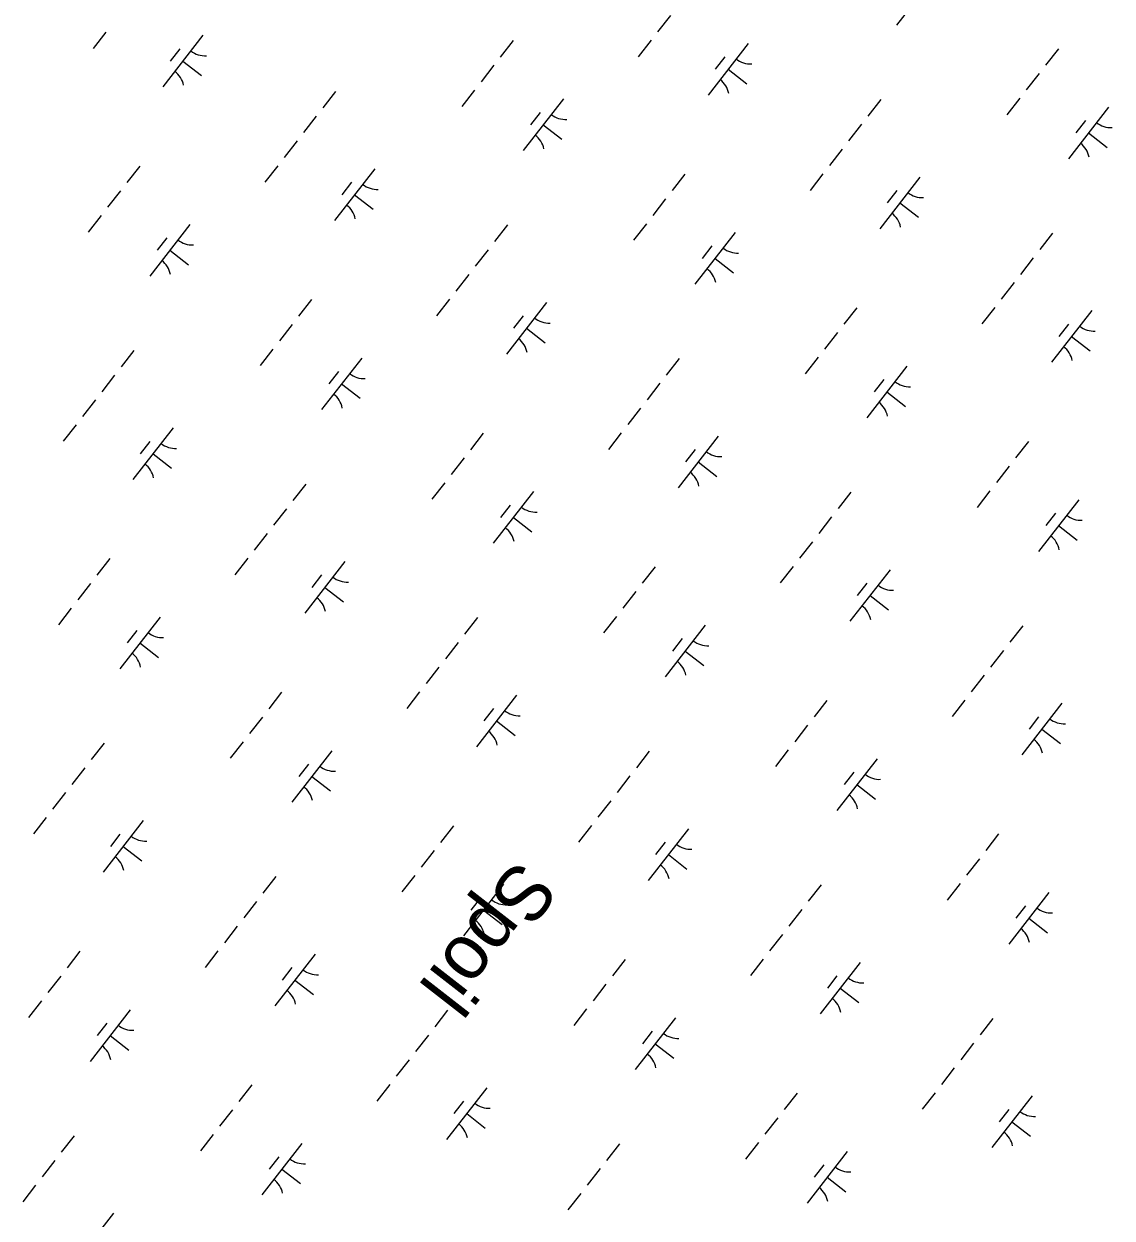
# Model space of a CAD drawing. Extents: x 3888273 to 3909528, y 158682 to 181032.
# Drawn here: x 3900588 to 3901419, y 175253 to 176166 of the extents above; entities that cross this region are included whole.
import ezdxf

# ---------------------------------------------------------------- set-up
doc = ezdxf.new("R2010")
doc.units = 0
doc.layers.add('V-CHAN-SPOL', color=7, linetype='Continuous')
doc.layers.add('V-WETL-SWMP', color=7, linetype='Continuous')

msp = doc.modelspace()

# ---------------------------------------------------------------- linework, layer by layer
at = {"layer": 'V-WETL-SWMP'}
for p, q in [((3901285.46, 176204.11), (3901254.75, 176164.65)), ((3901081.91, 176172.06), (3901072.08, 176159.43)), ((3900650.5, 176159.34), (3900640.68, 176146.71)), ((3900724.64, 176156.87), (3900693.94, 176117.41)), ((3900961.71, 176152.87), (3900951.88, 176140.24)), ((3901067.17, 176153.12), (3901057.34, 176140.49)), ((3900706.89, 176146.61), (3900699.52, 176137.14)), ((3901141.31, 176150.64), (3901110.61, 176111.18)), ((3901378.37, 176146.65), (3901368.55, 176134.02)), ((3900709.29, 176137.14), (3900723.5, 176126.08)), ((3900946.97, 176133.93), (3900937.14, 176121.3)), ((3901123.55, 176140.38), (3901116.19, 176130.91)), ((3901125.96, 176130.91), (3901140.17, 176119.86)), ((3901363.64, 176127.71), (3901353.81, 176115.08)), ((3900932.23, 176114.99), (3900922.4, 176102.36)), ((3900826, 176114.02), (3900816.17, 176101.39)), ((3901000.07, 176108.19), (3900969.37, 176068.73)), ((3901242.66, 176107.8), (3901232.84, 176095.17)), ((3901348.9, 176108.76), (3901339.07, 176096.14)), ((3900982.31, 176097.94), (3900974.94, 176088.46)), ((3901416.74, 176101.97), (3901386.03, 176062.51)), ((3900811.26, 176095.08), (3900801.43, 176082.45)), ((3900984.72, 176088.46), (3900998.93, 176077.41)), ((3901227.93, 176088.85), (3901218.1, 176076.23)), ((3901398.98, 176091.71), (3901391.61, 176082.24)), ((3901401.39, 176082.24), (3901415.59, 176071.18)), ((3900796.52, 176076.14), (3900786.69, 176063.51)), ((3901213.19, 176069.91), (3901203.36, 176057.28)), ((3900676.32, 176056.95), (3900666.49, 176044.33)), ((3900781.78, 176057.2), (3900771.96, 176044.57)), ((3900855.93, 176054.72), (3900825.22, 176015.26)), ((3901092.99, 176050.73), (3901083.16, 176038.1)), ((3901198.45, 176050.97), (3901188.62, 176038.34)), ((3900838.17, 176044.47), (3900830.8, 176034.99)), ((3901272.59, 176048.5), (3901241.89, 176009.04)), ((3900661.58, 176038.01), (3900651.76, 176025.38)), ((3900840.57, 176034.99), (3900854.78, 176023.94)), ((3901254.84, 176038.24), (3901247.47, 176028.77)), ((3901078.25, 176031.79), (3901068.42, 176019.16)), ((3901257.24, 176028.77), (3901271.45, 176017.71)), ((3900646.84, 176019.07), (3900637.02, 176006.44)), ((3900714.68, 176012.27), (3900683.98, 175972.81)), ((3900957.28, 176011.88), (3900947.45, 175999.25)), ((3901063.51, 176012.84), (3901053.69, 176000.22)), ((3901131.35, 176006.05), (3901100.65, 175966.59)), ((3901373.94, 176005.65), (3901364.12, 175993.02)), ((3900696.93, 176002.02), (3900689.56, 175992.55)), ((3901113.59, 175995.79), (3901106.23, 175986.32)), ((3900699.33, 175992.54), (3900713.54, 175981.49)), ((3900942.54, 175992.94), (3900932.71, 175980.31)), ((3901359.21, 175986.71), (3901349.38, 175974.08)), ((3901116, 175986.32), (3901130.21, 175975.26)), ((3900927.8, 175973.99), (3900917.98, 175961.37)), ((3901344.47, 175967.77), (3901334.64, 175955.14)), ((3900807.6, 175954.81), (3900797.77, 175942.18)), ((3900913.06, 175955.05), (3900903.24, 175942.42)), ((3900987.21, 175952.58), (3900956.5, 175913.12)), ((3900969.45, 175942.32), (3900962.08, 175932.85)), ((3901224.27, 175948.58), (3901214.44, 175935.96)), ((3901329.73, 175948.83), (3901319.9, 175936.2)), ((3901403.87, 175946.35), (3901373.17, 175906.89)), ((3900792.86, 175935.87), (3900783.04, 175923.24)), ((3900971.85, 175932.85), (3900986.06, 175921.79)), ((3901386.12, 175936.09), (3901378.75, 175926.62)), ((3901209.53, 175929.64), (3901199.7, 175917.01)), ((3901388.52, 175926.62), (3901402.73, 175915.57)), ((3900671.89, 175915.96), (3900662.06, 175903.33)), ((3900778.12, 175916.93), (3900768.3, 175904.3)), ((3900845.96, 175910.13), (3900815.26, 175870.67)), ((3901088.56, 175909.73), (3901078.73, 175897.1)), ((3901194.79, 175910.7), (3901184.97, 175898.07)), ((3900657.15, 175897.02), (3900647.33, 175884.39)), ((3900828.21, 175899.87), (3900820.84, 175890.4)), ((3901262.63, 175903.9), (3901231.93, 175864.44)), ((3900830.61, 175890.4), (3900844.82, 175879.35)), ((3901073.82, 175890.79), (3901063.99, 175878.16)), ((3901244.88, 175893.65), (3901237.51, 175884.18)), ((3900642.41, 175878.07), (3900632.59, 175865.45)), ((3901247.28, 175884.17), (3901261.49, 175873.12)), ((3901059.08, 175871.85), (3901049.26, 175859.22)), ((3900627.68, 175859.13), (3900617.85, 175846.5)), ((3900701.82, 175856.66), (3900671.11, 175817.2)), ((3900938.88, 175852.66), (3900929.06, 175840.04)), ((3901044.34, 175852.91), (3901034.52, 175840.28)), ((3901118.49, 175850.43), (3901087.78, 175810.97)), ((3900684.06, 175846.4), (3900676.69, 175836.93)), ((3901355.55, 175846.44), (3901345.72, 175833.81)), ((3900686.47, 175836.93), (3900700.67, 175825.88)), ((3900924.14, 175833.72), (3900914.32, 175821.09)), ((3901100.73, 175840.18), (3901093.36, 175830.71)), ((3901103.13, 175830.7), (3901117.34, 175819.65)), ((3901340.81, 175827.5), (3901330.98, 175814.87)), ((3900803.17, 175813.81), (3900793.35, 175801.19)), ((3900909.4, 175814.78), (3900899.58, 175802.15)), ((3900977.25, 175807.98), (3900946.54, 175768.52)), ((3901219.84, 175807.59), (3901210.01, 175794.96)), ((3901326.07, 175808.55), (3901316.25, 175795.93)), ((3900788.43, 175794.87), (3900778.61, 175782.24)), ((3900959.49, 175797.73), (3900952.12, 175788.26)), ((3901393.91, 175801.76), (3901363.21, 175762.3)), ((3900961.89, 175788.25), (3900976.1, 175777.2)), ((3901205.1, 175788.65), (3901195.27, 175776.02)), ((3901376.16, 175791.5), (3901368.79, 175782.03)), ((3901378.56, 175782.03), (3901392.77, 175770.97)), ((3900773.69, 175775.93), (3900763.87, 175763.3)), ((3901190.36, 175769.7), (3901180.54, 175757.08)), ((3900653.49, 175756.75), (3900643.67, 175744.12)), ((3900758.96, 175756.99), (3900749.13, 175744.36)), ((3900833.1, 175754.51), (3900802.4, 175715.05)), ((3901070.16, 175750.52), (3901060.34, 175737.89)), ((3901175.62, 175750.76), (3901165.8, 175738.13)), ((3900815.34, 175744.26), (3900807.97, 175734.79)), ((3901249.77, 175748.29), (3901219.06, 175708.83)), ((3900638.76, 175737.8), (3900628.93, 175725.18)), ((3900817.75, 175734.78), (3900831.95, 175723.73)), ((3901055.42, 175731.58), (3901045.6, 175718.95)), ((3901232.01, 175738.03), (3901224.64, 175728.56)), ((3901234.42, 175728.56), (3901248.62, 175717.5)), ((3900624.02, 175718.86), (3900614.19, 175706.23)), ((3901040.69, 175712.64), (3901030.86, 175700.01)), ((3900691.86, 175712.07), (3900661.15, 175672.6)), ((3900934.45, 175711.67), (3900924.63, 175699.04)), ((3901108.53, 175705.84), (3901077.82, 175666.38)), ((3901351.12, 175705.44), (3901341.29, 175692.81)), ((3900674.1, 175701.81), (3900666.73, 175692.34)), ((3901090.77, 175695.58), (3901083.4, 175686.11)), ((3900676.51, 175692.33), (3900690.71, 175681.28)), ((3900919.71, 175692.73), (3900909.89, 175680.1)), ((3901093.17, 175686.11), (3901107.38, 175675.06)), ((3901336.38, 175686.5), (3901326.56, 175673.87)), ((3900904.98, 175673.78), (3900895.15, 175661.16)), ((3901321.64, 175667.56), (3901311.82, 175654.93)), ((3900784.77, 175654.6), (3900774.95, 175641.97)), ((3900890.24, 175654.84), (3900880.41, 175642.22)), ((3900964.38, 175652.37), (3900933.68, 175612.91)), ((3901306.9, 175648.62), (3901297.08, 175635.99)), ((3900946.62, 175642.11), (3900939.25, 175632.64)), ((3901201.44, 175648.37), (3901191.62, 175635.75)), ((3901381.05, 175646.14), (3901350.34, 175606.68)), ((3900770.04, 175635.66), (3900760.21, 175623.03)), ((3900949.03, 175632.64), (3900963.23, 175621.59)), ((3901363.29, 175635.89), (3901355.92, 175626.42)), ((3901186.7, 175629.43), (3901176.88, 175616.81)), ((3901365.7, 175626.41), (3901379.9, 175615.36)), ((3900649.06, 175615.75), (3900639.24, 175603.12)), ((3900755.3, 175616.72), (3900745.47, 175604.09)), ((3900823.14, 175609.92), (3900792.44, 175570.46)), ((3901065.73, 175609.52), (3901055.91, 175596.9)), ((3901171.97, 175610.49), (3901162.14, 175597.86)), ((3901239.81, 175603.7), (3901209.1, 175564.23)), ((3900634.33, 175596.81), (3900624.5, 175584.18)), ((3900805.38, 175599.66), (3900798.01, 175590.19)), ((3900807.79, 175590.19), (3900821.99, 175579.14)), ((3901050.99, 175590.58), (3901041.17, 175577.95)), ((3901222.05, 175593.44), (3901214.68, 175583.97)), ((3900619.59, 175577.87), (3900609.76, 175565.24)), ((3901224.45, 175583.96), (3901238.66, 175572.91)), ((3901036.26, 175571.64), (3901026.43, 175559.01)), ((3900604.85, 175558.92), (3900595.03, 175546.3)), ((3900678.99, 175556.45), (3900648.29, 175516.99)), ((3900916.06, 175552.46), (3900906.23, 175539.83)), ((3901021.52, 175552.7), (3901011.69, 175540.07)), ((3901095.66, 175550.23), (3901064.96, 175510.76)), ((3900661.24, 175546.19), (3900653.87, 175536.72)), ((3901077.9, 175539.97), (3901070.53, 175530.5)), ((3901332.72, 175546.23), (3901322.9, 175533.6)), ((3900663.64, 175536.72), (3900677.85, 175525.67)), ((3900901.32, 175533.51), (3900891.49, 175520.89)), ((3901080.31, 175530.49), (3901094.52, 175519.44)), ((3901317.98, 175527.29), (3901308.16, 175514.66)), ((3900780.34, 175513.6), (3900770.52, 175500.98)), ((3900886.58, 175514.57), (3900876.75, 175501.94)), ((3900954.42, 175507.78), (3900923.72, 175468.31)), ((3901197.01, 175507.38), (3901187.19, 175494.75)), ((3901303.25, 175508.35), (3901293.42, 175495.72)), ((3900765.61, 175494.66), (3900755.78, 175482.04)), ((3900936.66, 175497.52), (3900929.29, 175488.05)), ((3901371.09, 175501.55), (3901340.38, 175462.09)), ((3900939.07, 175488.05), (3900953.27, 175476.99)), ((3901182.27, 175488.44), (3901172.45, 175475.81)), ((3901353.33, 175491.29), (3901345.96, 175481.82)), ((3900750.87, 175475.72), (3900741.04, 175463.09)), ((3901355.74, 175481.82), (3901369.94, 175470.77)), ((3901167.54, 175469.5), (3901157.71, 175456.87)), ((3900630.67, 175456.54), (3900620.84, 175443.91)), ((3900736.13, 175456.78), (3900726.31, 175444.15)), ((3900810.27, 175454.31), (3900779.57, 175414.84)), ((3901047.34, 175450.31), (3901037.51, 175437.68)), ((3901152.8, 175450.55), (3901142.97, 175437.93)), ((3901226.94, 175448.08), (3901196.24, 175408.62)), ((3900792.52, 175444.05), (3900785.15, 175434.58)), ((3900615.93, 175437.6), (3900606.1, 175424.97)), ((3900794.92, 175434.58), (3900809.13, 175423.52)), ((3901032.6, 175431.37), (3901022.77, 175418.74)), ((3901209.18, 175437.82), (3901201.82, 175428.35)), ((3901211.59, 175428.35), (3901225.8, 175417.3)), ((3900601.19, 175418.65), (3900591.37, 175406.03)), ((3900669.03, 175411.86), (3900638.33, 175372.4)), ((3900911.63, 175411.46), (3900901.8, 175398.83)), ((3901017.86, 175412.43), (3901008.03, 175399.8)), ((3901085.7, 175405.63), (3901055, 175366.17)), ((3901328.29, 175405.23), (3901318.47, 175392.61)), ((3900651.28, 175401.6), (3900643.91, 175392.13)), ((3901067.94, 175395.37), (3901060.57, 175385.9)), ((3900653.68, 175392.13), (3900667.89, 175381.07)), ((3900896.89, 175392.52), (3900887.06, 175379.89)), ((3901070.35, 175385.9), (3901084.55, 175374.85)), ((3901313.56, 175386.29), (3901303.73, 175373.66)), ((3900882.15, 175373.58), (3900872.32, 175360.95)), ((3901298.82, 175367.35), (3901288.99, 175354.72)), ((3900761.95, 175354.39), (3900752.12, 175341.76)), ((3900867.41, 175354.63), (3900857.59, 175342.01)), ((3900941.55, 175352.16), (3900910.85, 175312.7)), ((3901178.62, 175348.17), (3901168.79, 175335.54)), ((3901284.08, 175348.41), (3901274.25, 175335.78)), ((3900923.8, 175341.9), (3900916.43, 175332.43)), ((3901358.22, 175345.94), (3901327.52, 175306.47)), ((3900747.21, 175335.45), (3900737.39, 175322.82)), ((3900926.2, 175332.43), (3900940.41, 175321.38)), ((3901163.88, 175329.22), (3901154.05, 175316.6)), ((3901340.47, 175335.68), (3901333.1, 175326.21)), ((3901342.87, 175326.2), (3901357.08, 175315.15)), ((3900626.24, 175315.54), (3900616.41, 175302.91)), ((3900732.47, 175316.51), (3900722.65, 175303.88)), ((3900800.31, 175309.71), (3900769.61, 175270.25)), ((3901042.91, 175309.32), (3901033.08, 175296.69)), ((3901149.14, 175310.28), (3901139.32, 175297.65)), ((3901216.98, 175303.49), (3901186.28, 175264.02)), ((3900611.5, 175296.6), (3900601.68, 175283.97)), ((3900782.56, 175299.46), (3900775.19, 175289.98)), ((3901199.22, 175293.23), (3901191.86, 175283.76)), ((3900784.96, 175289.98), (3900799.17, 175278.93)), ((3901028.17, 175290.37), (3901018.34, 175277.75)), ((3901201.63, 175283.76), (3901215.84, 175272.7)), ((3900596.76, 175277.66), (3900586.94, 175265.03)), ((3901013.43, 175271.43), (3901003.61, 175258.8)), ((3900656.17, 175256.24), (3900625.46, 175216.78))]:
    msp.add_line(p, q, dxfattribs=at)
for centre, start, end in [((3900726.44, 176158.79), 231.34298, 272.88664), ((3901143.11, 176152.57), 231.34298, 272.88664), ((3900692.52, 176115.19), 11.34298, 52.88663), ((3901109.19, 176108.97), 11.34298, 52.88663), ((3901001.87, 176110.12), 231.34298, 272.88664), ((3901418.54, 176103.89), 231.34298, 272.88664), ((3900967.94, 176066.52), 11.34298, 52.88663), ((3901384.61, 176060.29), 11.34298, 52.88663), ((3900857.72, 176056.65), 231.34298, 272.88664), ((3901274.39, 176050.42), 231.34298, 272.88664), ((3900823.8, 176013.05), 11.34298, 52.88663), ((3901240.47, 176006.82), 11.34298, 52.88663), ((3900716.48, 176014.2), 231.34298, 272.88664), ((3901133.15, 176007.97), 231.34298, 272.88664), ((3900682.56, 175970.6), 11.34298, 52.88663), ((3901099.22, 175964.37), 11.34298, 52.88663), ((3900989, 175954.5), 231.34298, 272.88664), ((3901405.67, 175948.28), 231.34298, 272.88664), ((3900955.08, 175910.9), 11.34298, 52.88663), ((3901371.75, 175904.68), 11.34298, 52.88663), ((3900847.76, 175912.05), 231.34298, 272.88664), ((3901264.43, 175905.83), 231.34298, 272.88664), ((3900813.84, 175868.45), 11.34298, 52.88663), ((3901230.51, 175862.23), 11.34298, 52.88663), ((3900703.62, 175858.58), 231.34298, 272.88664), ((3901120.28, 175852.36), 231.34298, 272.88664), ((3900669.69, 175814.98), 11.34298, 52.88663), ((3901086.36, 175808.76), 11.34298, 52.88663), ((3900979.04, 175809.91), 231.34298, 272.88664), ((3901395.71, 175803.68), 231.34298, 272.88664), ((3900945.12, 175766.31), 11.34298, 52.88663), ((3901361.79, 175760.08), 11.34298, 52.88663), ((3900834.9, 175756.44), 231.34298, 272.88664), ((3901251.56, 175750.21), 231.34298, 272.88664), ((3900800.97, 175712.84), 11.34298, 52.88663), ((3901217.64, 175706.61), 11.34298, 52.88663), ((3900693.66, 175713.99), 231.34298, 272.88664), ((3901110.32, 175707.76), 231.34298, 272.88664), ((3900659.73, 175670.39), 11.34298, 52.88663), ((3901076.4, 175664.16), 11.34298, 52.88663), ((3900966.18, 175654.29), 231.34298, 272.88664), ((3901382.84, 175648.07), 231.34298, 272.88664), ((3900932.25, 175610.69), 11.34298, 52.88663), ((3901348.92, 175604.47), 11.34298, 52.88663), ((3900824.94, 175611.84), 231.34298, 272.88664), ((3901241.6, 175605.62), 231.34298, 272.88664), ((3900791.01, 175568.24), 11.34298, 52.88663), ((3901207.68, 175562.02), 11.34298, 52.88663), ((3900680.79, 175558.37), 231.34298, 272.88664), ((3901097.46, 175552.15), 231.34298, 272.88664), ((3900646.87, 175514.77), 11.34298, 52.88663), ((3901063.53, 175508.55), 11.34298, 52.88663), ((3900956.22, 175509.7), 231.34298, 272.88664), ((3901372.88, 175503.47), 231.34298, 272.88664), ((3900922.29, 175466.1), 11.34298, 52.88663), ((3901338.96, 175459.87), 11.34298, 52.88663), ((3900812.07, 175456.23), 231.34298, 272.88664), ((3901228.74, 175450), 231.34298, 272.88664), ((3900778.15, 175412.63), 11.34298, 52.88663), ((3901194.82, 175406.4), 11.34298, 52.88663), ((3900670.83, 175413.78), 231.34298, 272.88664), ((3901087.5, 175407.55), 231.34298, 272.88664), ((3900636.91, 175370.18), 11.34298, 52.88663), ((3901053.57, 175363.95), 11.34298, 52.88663), ((3900943.35, 175354.08), 231.34298, 272.88664), ((3901360.02, 175347.86), 231.34298, 272.88664), ((3900909.43, 175310.48), 11.34298, 52.88663), ((3901326.1, 175304.26), 11.34298, 52.88663), ((3900802.11, 175311.64), 231.34298, 272.88664), ((3901218.78, 175305.41), 231.34298, 272.88664), ((3900768.19, 175268.04), 11.34298, 52.88663), ((3901184.85, 175261.81), 11.34298, 52.88663)]:
    msp.add_arc(centre, 17.62, start, end, dxfattribs=at)

# ---------------------------------------------------------------- texts
at = {"layer": 'V-CHAN-SPOL'}
msp.add_text('Spoil', height=42, rotation=232.11852, dxfattribs=at).set_placement((3900964.91, 175528.36))

doc.saveas('drawing.dxf')
